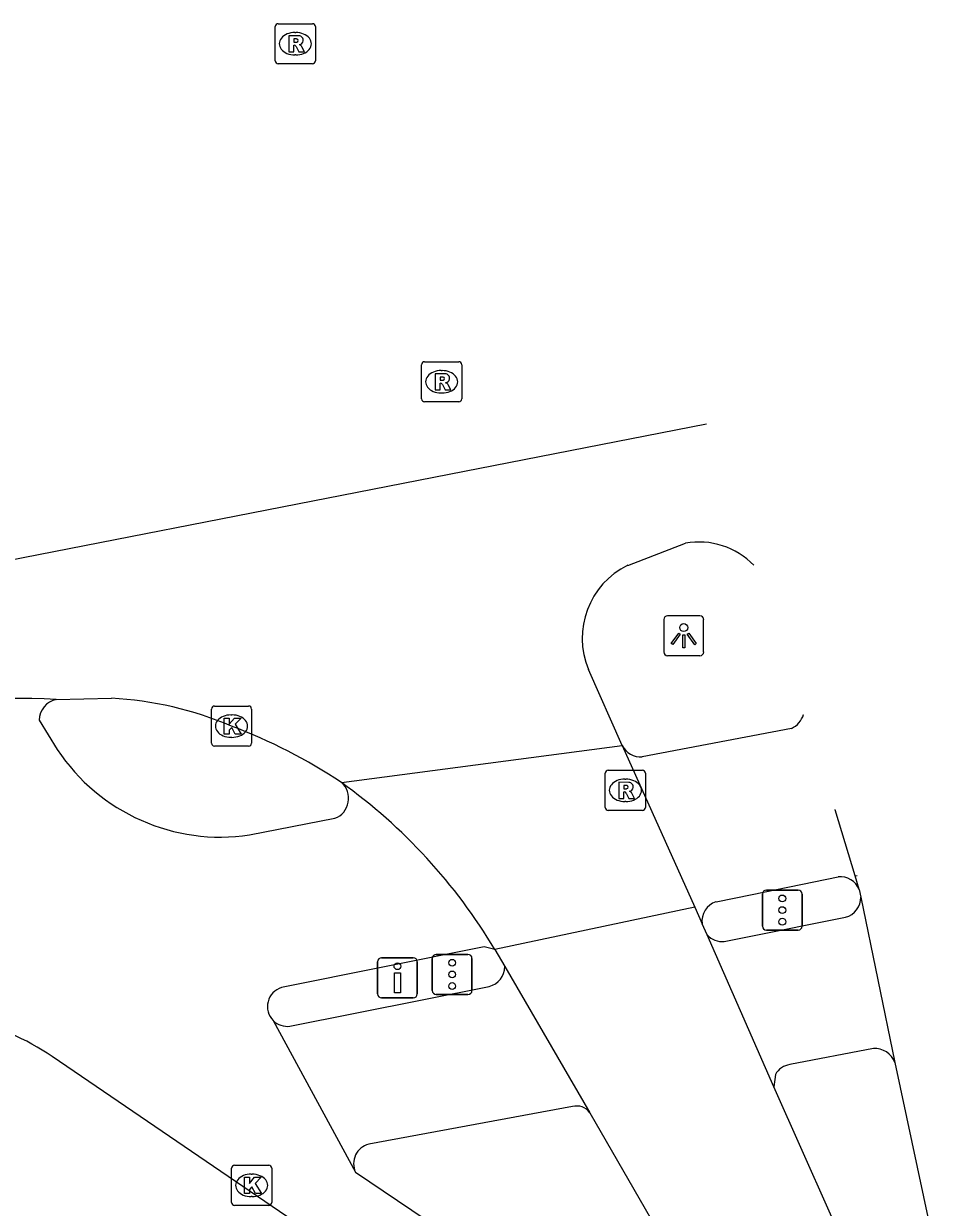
# Model space of a CAD drawing. Extents: x 160379 to 161131, y 383940 to 384849.
# Drawn here: x 160843.66 to 160866.4, y 384819.79 to 384849.32 of the extents above; entities that cross this region are included whole.
import ezdxf

# ---------------------------------------------------------------- set-up
doc = ezdxf.new("R2010")
doc.units = 0
for name, color, linetype in [('IMGEO_Drukknoppaal', 7, 'Continuous'), ('IMGEO_Fietspad_gesloten', 7, 'Continuous'), ('IMGEO_Kolk', 7, 'Continuous'), ('IMGEO_Lichtpunt', 7, 'Continuous'), ('IMGEO_Rijbaan_lokaal_gesloten', 7, 'Continuous'), ('IMGEO_Rijbaan_regionaal_gesloten', 7, 'Continuous'), ('IMGEO_Rioolput', 7, 'Continuous'), ('IMGEO_Verkeersregelinstallatiepaal', 7, 'Continuous'), ('IMGEO_Voetpad_open', 7, 'Continuous')]:
    doc.layers.add(name, color=color, linetype=linetype)

msp = doc.modelspace()

# ---------------------------------------------------------------- linework, layer by layer
at = {"layer": 'IMGEO_Drukknoppaal'}
for p, q in [((160852.489, 384825.12), (160852.489, 384825.92)), ((160852.489, 384825.92), (160852.489, 384825.12)), ((160852.589, 384826.02), (160853.379, 384826.02)), ((160853.379, 384826.02), (160852.589, 384826.02)), ((160853.479, 384825.92), (160853.479, 384825.12)), ((160853.479, 384825.12), (160853.479, 384825.92)), ((160853.379, 384825.02), (160852.589, 384825.02)), ((160852.589, 384825.02), (160853.379, 384825.02))]:
    msp.add_line(p, q, dxfattribs=at)
msp.add_lwpolyline([(160853.059, 384825.645), (160853.059, 384825.145), (160852.909, 384825.145), (160852.909, 384825.645), (160853.059, 384825.645)], dxfattribs=at)
msp.add_circle((160852.984, 384825.81), 0.085, dxfattribs=at)
for centre, start, end in [((160852.589, 384825.92), 90, 180), ((160852.589, 384825.92), 90, 180), ((160853.379, 384825.92), 0, 90), ((160853.379, 384825.92), 360, 90), ((160852.589, 384825.12), 180, 270), ((160852.589, 384825.12), 180, 270), ((160853.379, 384825.12), 270, 0), ((160853.379, 384825.12), 270, 0)]:
    msp.add_arc(centre, 0.1, start, end, dxfattribs=at)
at = {"layer": 'IMGEO_Fietspad_gesloten'}
for points in [[(160844.047, 384831.948), (160844.501, 384831.212)], [(160862.81, 384831.742), (160859.091, 384831.031)], [(160849.298, 384829.084), (160851.426, 384829.499)], [(160860.93, 384827.418), (160861.832, 384827.602), (160863.973, 384828.038)], [(160855.411, 384826.227), (160855.149, 384826.295), (160850.092, 384825.276)], [(160849.885, 384824.456), (160851.937, 384820.674)], [(160856.936, 384815.166), (160852.682, 384817.889), (160850.959, 384819.064), (160844.371, 384823.555)], [(160851.937, 384820.674), (160858.556, 384816.205), (160860.179, 384815.018)]]:
    msp.add_lwpolyline(points, dxfattribs=at)
for centre, radius, start, end in [((160844.59, 384831.934), 0.543, 102.0744, 178.5547), ((160862.6, 384832.228), 0.529, 293.3357, 344.7853), ((160862.61, 384832.227), 0.519, 344.5461, 344.6795), ((160848.573, 384833.92), 4.89, 213.6281, 278.5267), ((160859.046, 384831.531), 0.502, 205.1011, 275.0882), ((160851.237, 384829.994), 0.53, 290.8509, 48.7312), ((160864.027, 384827.529), 0.512, 22.1728, 96.0274), ((160861.09, 384826.933), 0.511, 108.2865, 187.46), ((160850.236, 384824.804), 0.494, 106.9533, 224.7113), ((160841.227, 384819.056), 5.488, 55.0493, 79.7336)]:
    msp.add_arc(centre, radius, start, end, dxfattribs=at)
at = {"layer": 'IMGEO_Kolk'}
for p, q in [((160848.42, 384832.299), (160849.272, 384832.299)), ((160848.345, 384831.373), (160848.345, 384832.225)), ((160848.833, 384832.079), (160848.858, 384832.079)), ((160849.346, 384832.225), (160849.346, 384831.373)), ((160848.856, 384831.519), (160848.831, 384831.519)), ((160849.272, 384831.299), (160848.42, 384831.299)), ((160848.848, 384819.917), (160848.848, 384820.769)), ((160848.923, 384820.843), (160849.775, 384820.843)), ((160849.849, 384820.769), (160849.849, 384819.917)), ((160849.336, 384820.623), (160849.361, 384820.623)), ((160849.359, 384820.063), (160849.334, 384820.063)), ((160849.775, 384819.843), (160848.923, 384819.843))]:
    msp.add_line(p, q, dxfattribs=at)
for points in [[(160848.42, 384832.299), (160849.272, 384832.299)], [(160848.345, 384831.373), (160848.345, 384832.225)], [(160848.666, 384831.999), (160848.789, 384831.999), (160848.789, 384831.848), (160848.919, 384831.999), (160849.083, 384831.999), (160848.937, 384831.848), (160849.09, 384831.599), (160848.938, 384831.599), (160848.853, 384831.763), (160848.789, 384831.696), (160848.789, 384831.599), (160848.666, 384831.599), (160848.666, 384831.999)], [(160849.346, 384832.225), (160849.346, 384831.373)], [(160849.272, 384831.299), (160848.42, 384831.299)], [(160848.848, 384819.917), (160848.848, 384820.769)], [(160848.923, 384820.843), (160849.775, 384820.843)], [(160849.849, 384820.769), (160849.849, 384819.917)], [(160849.169, 384820.543), (160849.292, 384820.543), (160849.292, 384820.392), (160849.422, 384820.543), (160849.586, 384820.543), (160849.44, 384820.392), (160849.593, 384820.143), (160849.441, 384820.143), (160849.356, 384820.307), (160849.292, 384820.24), (160849.292, 384820.143), (160849.169, 384820.143), (160849.169, 384820.543)], [(160849.775, 384819.843), (160848.923, 384819.843)]]:
    msp.add_lwpolyline(points, dxfattribs=at)
for centre, start, end in [((160848.422, 384832.223), 91.552, 178.448), ((160848.422, 384832.223), 91.552, 178.448), ((160849.27, 384832.223), 1.552, 88.448), ((160849.27, 384832.223), 1.552, 88.448), ((160848.422, 384831.375), 181.552, 268.448), ((160848.422, 384831.375), 181.552, 268.448), ((160849.27, 384831.375), 271.552, 358.448), ((160849.27, 384831.375), 271.552, 358.448), ((160848.925, 384820.767), 91.552, 178.448), ((160848.925, 384820.767), 91.552, 178.448), ((160849.773, 384820.767), 1.552, 88.448), ((160849.773, 384820.767), 1.552, 88.448), ((160848.925, 384819.919), 181.552, 268.448), ((160848.925, 384819.919), 181.552, 268.448), ((160849.773, 384819.919), 271.552, 358.448), ((160849.773, 384819.919), 271.552, 358.448)]:
    msp.add_arc(centre, 0.0765, start, end, dxfattribs=at)
for centre, major_axis, ratio, start_param, end_param in [((160848.832, 384831.799), (-0.387, 0.002), 0.722429, 4.712389, 7.853982), ((160848.857, 384831.799), (-0.39, 0.002), 0.717154, 1.570796, 4.712389), ((160849.335, 384820.343), (-0.387, 0.002), 0.722429, 4.712389, 7.853982), ((160849.36, 384820.343), (-0.39, 0.002), 0.717154, 1.570796, 4.712389)]:
    msp.add_ellipse(centre, major_axis=major_axis, ratio=ratio, start_param=start_param, end_param=end_param, dxfattribs=at)
at = {"layer": 'IMGEO_Lichtpunt'}
for p, q in [((160859.626, 384834.458), (160859.626, 384833.651)), ((160859.626, 384834.458), (160859.626, 384833.651)), ((160860.528, 384834.553), (160859.72, 384834.553)), ((160860.528, 384834.553), (160859.72, 384834.553)), ((160860.622, 384833.651), (160860.622, 384834.458)), ((160860.622, 384833.651), (160860.622, 384834.458)), ((160859.72, 384833.557), (160860.528, 384833.557)), ((160859.72, 384833.557), (160860.528, 384833.557))]:
    msp.add_line(p, q, dxfattribs=at)
for points in [[(160860, 384834.122), (160860.039, 384834.094), (160859.851, 384833.832), (160859.813, 384833.859), (160860, 384834.122)], [(160860.102, 384834.074), (160860.149, 384834.074), (160860.149, 384833.752), (160860.102, 384833.752), (160860.102, 384834.074)], [(160860.212, 384834.094), (160860.25, 384834.121), (160860.437, 384833.859), (160860.398, 384833.831), (160860.212, 384834.094)]]:
    msp.add_lwpolyline(points, dxfattribs=at)
msp.add_circle((160860.125, 384834.256), 0.0994, dxfattribs=at)
for centre, start, end in [((160859.72, 384834.458), 90, 180), ((160859.72, 384834.458), 90, 180), ((160860.528, 384834.458), 0, 90), ((160860.528, 384834.458), 0, 90), ((160859.72, 384833.651), 180, 270), ((160859.72, 384833.651), 180, 270), ((160860.528, 384833.651), 270, 0), ((160860.528, 384833.651), 270, 360)]:
    msp.add_arc(centre, 0.0946, start, end, dxfattribs=at)
at = {"layer": 'IMGEO_Rijbaan_lokaal_gesloten'}
for points in [[(160858.592, 384831.318), (160860.399, 384827.28)], [(160864.399, 384828.063), (160863.904, 384829.71), (160863.901, 384829.721)], [(160864.399, 384828.063), (160864.45, 384828.072)], [(160864.501, 384827.722), (160864.399, 384828.063)], [(160864.501, 384827.722), (160864.539, 384827.536)], [(160864.539, 384827.536), (160865.394, 384823.407)], [(160860.399, 384827.28), (160855.411, 384826.227)], [(160860.399, 384827.28), (160860.584, 384826.867)], [(160860.712, 384826.59), (160860.584, 384826.867)], [(160862.371, 384822.801), (160860.712, 384826.59)], [(160855.411, 384826.227), (160855.66, 384825.8)], [(160855.66, 384825.8), (160857.785, 384822.154)], [(160865.394, 384823.407), (160866.237, 384819.431), (160866.4, 384818.663)], [(160864.463, 384818.108), (160862.371, 384822.801)], [(160857.785, 384822.154), (160861.355, 384815.951)]]:
    msp.add_lwpolyline(points, dxfattribs=at)
msp.add_arc((160843.557, 384819.184), 13.788, 30.7159, 54.3822, dxfattribs=at)
at = {"layer": 'IMGEO_Rijbaan_regionaal_gesloten'}
for points in [[(160833.826, 384834.082), (160860.695, 384839.343)], [(160858.729, 384835.81), (160860.167, 384836.361)], [(160858.592, 384831.318), (160857.747, 384833.208)], [(160844.476, 384832.465), (160845.852, 384832.497)], [(160851.587, 384830.393), (160858.592, 384831.318)]]:
    msp.add_lwpolyline(points, dxfattribs=at)
for centre, radius, start, end in [((160860.507, 384834.499), 1.893, 43.8444, 100.3439), ((160859.617, 384833.989), 2.026, 115.9819, 202.6649), ((160843.289, 384806.809), 25.683, 87.3512, 98.229), ((160845.339, 384823.525), 8.986, 67.0278, 86.7259), ((160844.138, 384819.246), 13.406, 56.247, 69.4417)]:
    msp.add_arc(centre, radius, start, end, dxfattribs=at)
at = {"layer": 'IMGEO_Rioolput'}
for p, q in [((160849.937, 384848.396), (160849.937, 384849.248)), ((160850.012, 384849.322), (160850.864, 384849.322)), ((160850.425, 384849.102), (160850.45, 384849.102)), ((160850.938, 384849.248), (160850.938, 384848.396)), ((160850.448, 384848.542), (160850.423, 384848.542)), ((160850.864, 384848.322), (160850.012, 384848.322)), ((160853.661, 384840.889), (160854.513, 384840.889)), ((160853.586, 384839.963), (160853.586, 384840.815)), ((160854.074, 384840.669), (160854.099, 384840.669)), ((160854.587, 384840.815), (160854.587, 384839.963)), ((160854.097, 384840.109), (160854.072, 384840.109)), ((160854.513, 384839.889), (160853.661, 384839.889)), ((160858.169, 384829.771), (160858.169, 384830.623)), ((160858.244, 384830.697), (160859.096, 384830.697)), ((160859.17, 384830.623), (160859.17, 384829.771)), ((160858.657, 384830.477), (160858.682, 384830.477)), ((160858.68, 384829.917), (160858.655, 384829.917)), ((160859.096, 384829.697), (160858.244, 384829.697))]:
    msp.add_line(p, q, dxfattribs=at)
for points in [[(160849.937, 384848.396), (160849.937, 384849.248)], [(160850.012, 384849.322), (160850.864, 384849.322)], [(160850.938, 384849.248), (160850.938, 384848.396)], [(160850.526, 384849.02), (160850.274, 384849.022), (160850.274, 384848.622)], [(160850.452, 384848.941), (160850.398, 384848.941), (160850.398, 384848.86)], [(160850.398, 384848.86), (160850.45, 384848.86)], [(160850.274, 384848.622), (160850.398, 384848.622), (160850.398, 384848.784), (160850.409, 384848.784)], [(160850.456, 384848.755), (160850.527, 384848.622), (160850.667, 384848.622), (160850.602, 384848.748)], [(160850.864, 384848.322), (160850.012, 384848.322)], [(160853.661, 384840.889), (160854.513, 384840.889)], [(160853.586, 384839.963), (160853.586, 384840.815)], [(160854.175, 384840.587), (160853.923, 384840.589), (160853.923, 384840.189)], [(160854.587, 384840.815), (160854.587, 384839.963)], [(160853.923, 384840.189), (160854.047, 384840.189), (160854.047, 384840.351), (160854.058, 384840.351)], [(160854.101, 384840.508), (160854.047, 384840.508), (160854.047, 384840.427)], [(160854.047, 384840.427), (160854.099, 384840.427)], [(160854.105, 384840.322), (160854.176, 384840.189), (160854.316, 384840.189), (160854.251, 384840.315)], [(160854.513, 384839.889), (160853.661, 384839.889)], [(160858.169, 384829.771), (160858.169, 384830.623)], [(160858.244, 384830.697), (160859.096, 384830.697)], [(160859.17, 384830.623), (160859.17, 384829.771)], [(160858.758, 384830.395), (160858.506, 384830.397), (160858.506, 384829.997)], [(160858.684, 384830.316), (160858.63, 384830.316), (160858.63, 384830.235)], [(160858.63, 384830.235), (160858.682, 384830.235)], [(160858.506, 384829.997), (160858.63, 384829.997), (160858.63, 384830.159), (160858.641, 384830.159)], [(160858.688, 384830.13), (160858.759, 384829.997), (160858.899, 384829.997), (160858.834, 384830.123)], [(160859.096, 384829.697), (160858.244, 384829.697)]]:
    msp.add_lwpolyline(points, dxfattribs=at)
for centre, radius, start, end in [((160850.014, 384849.246), 0.0765, 91.552, 178.448), ((160850.014, 384849.246), 0.0765, 91.552, 178.448), ((160850.862, 384849.246), 0.0765, 1.552, 88.448), ((160850.862, 384849.246), 0.0765, 1.552, 88.448), ((160850.434, 384849.049), 0.19, 274.7715, 282.9687), ((160850.458, 384848.845), 0.0964, 77.0061, 93.1865), ((160850.472, 384848.902), 0.0378, 276.6634, 79.6772), ((160850.525, 384848.91), 0.109, 350.3612, 89.416), ((160850.523, 384848.91), 0.112, 277.5842, 350.9817), ((160850.507, 384848.695), 0.108, 29.5134, 73.7905), ((160850.408, 384848.731), 0.0533, 26.0293, 88.6989), ((160850.014, 384848.398), 0.0765, 181.552, 268.448), ((160850.014, 384848.398), 0.0765, 181.552, 268.448), ((160850.862, 384848.398), 0.0765, 271.552, 358.448), ((160850.862, 384848.398), 0.0765, 271.552, 358.448), ((160853.663, 384840.813), 0.0765, 91.552, 178.448), ((160853.663, 384840.813), 0.0765, 91.552, 178.448), ((160854.511, 384840.813), 0.0765, 1.552, 88.448), ((160854.511, 384840.813), 0.0765, 1.552, 88.448), ((160854.174, 384840.477), 0.109, 350.3612, 89.416), ((160854.057, 384840.298), 0.0533, 26.0293, 88.6989), ((160854.083, 384840.616), 0.19, 274.7715, 282.9687), ((160854.107, 384840.412), 0.0964, 77.0061, 93.1865), ((160854.121, 384840.469), 0.0378, 276.6634, 79.6772), ((160854.172, 384840.477), 0.112, 277.5842, 350.9817), ((160854.156, 384840.262), 0.108, 29.5134, 73.7905), ((160853.663, 384839.965), 0.0765, 181.552, 268.448), ((160853.663, 384839.965), 0.0765, 181.552, 268.448), ((160854.511, 384839.965), 0.0765, 271.552, 358.448), ((160854.511, 384839.965), 0.0765, 271.552, 358.448), ((160858.246, 384830.621), 0.0765, 91.552, 178.448), ((160858.246, 384830.621), 0.0765, 91.552, 178.448), ((160859.094, 384830.621), 0.0765, 1.552, 88.448), ((160859.094, 384830.621), 0.0765, 1.552, 88.448), ((160858.666, 384830.424), 0.19, 274.7715, 282.9687), ((160858.69, 384830.22), 0.0964, 77.0061, 93.1865), ((160858.704, 384830.277), 0.0378, 276.6634, 79.6772), ((160858.757, 384830.285), 0.109, 350.3612, 89.416), ((160858.755, 384830.285), 0.112, 277.5842, 350.9817), ((160858.64, 384830.106), 0.0533, 26.0293, 88.6989), ((160858.739, 384830.07), 0.108, 29.5134, 73.7905), ((160858.246, 384829.773), 0.0765, 181.552, 268.448), ((160858.246, 384829.773), 0.0765, 181.552, 268.448), ((160859.094, 384829.773), 0.0765, 271.552, 358.448), ((160859.094, 384829.773), 0.0765, 271.552, 358.448)]:
    msp.add_arc(centre, radius, start, end, dxfattribs=at)
for centre, major_axis, ratio, start_param, end_param in [((160850.424, 384848.822), (-0.387, 0.002), 0.722429, 4.712389, 7.853982), ((160850.449, 384848.822), (-0.39, 0.002), 0.717154, 1.570796, 4.712389), ((160854.073, 384840.389), (-0.387, 0.002), 0.722429, 4.712389, 7.853982), ((160854.098, 384840.389), (-0.39, 0.002), 0.717154, 1.570796, 4.712389), ((160858.656, 384830.197), (-0.387, 0.002), 0.722429, 4.712389, 7.853982), ((160858.681, 384830.197), (-0.39, 0.002), 0.717154, 1.570796, 4.712389)]:
    msp.add_ellipse(centre, major_axis=major_axis, ratio=ratio, start_param=start_param, end_param=end_param, dxfattribs=at)
at = {"layer": 'IMGEO_Verkeersregelinstallatiepaal'}
for p, q in [((160862.089, 384826.81), (160862.089, 384827.61)), ((160862.089, 384827.61), (160862.089, 384826.81)), ((160862.189, 384827.71), (160862.979, 384827.71)), ((160862.979, 384827.71), (160862.189, 384827.71)), ((160863.079, 384827.61), (160863.079, 384826.81)), ((160863.079, 384826.81), (160863.079, 384827.61)), ((160862.979, 384826.71), (160862.189, 384826.71)), ((160862.189, 384826.71), (160862.979, 384826.71)), ((160853.954, 384826.105), (160854.744, 384826.105)), ((160854.744, 384826.105), (160853.954, 384826.105)), ((160853.854, 384825.205), (160853.854, 384826.005)), ((160853.854, 384826.005), (160853.854, 384825.205)), ((160854.844, 384826.005), (160854.844, 384825.205)), ((160854.844, 384825.205), (160854.844, 384826.005)), ((160854.744, 384825.105), (160853.954, 384825.105)), ((160853.954, 384825.105), (160854.744, 384825.105))]:
    msp.add_line(p, q, dxfattribs=at)
for centre in [(160862.584, 384827.5), (160862.584, 384827.21), (160862.584, 384826.92), (160854.349, 384825.895), (160854.349, 384825.605), (160854.349, 384825.315)]:
    msp.add_circle(centre, 0.085, dxfattribs=at)
for centre, start, end in [((160862.189, 384827.61), 90, 180), ((160862.189, 384827.61), 90, 180), ((160862.979, 384827.61), 0, 90), ((160862.979, 384827.61), 360, 90), ((160862.189, 384826.81), 180, 270), ((160862.189, 384826.81), 180, 270), ((160862.979, 384826.81), 270, 0), ((160862.979, 384826.81), 270, 0), ((160853.954, 384826.005), 90, 180), ((160853.954, 384826.005), 90, 180), ((160854.744, 384826.005), 0, 90), ((160854.744, 384826.005), 360, 90), ((160853.954, 384825.205), 180, 270), ((160853.954, 384825.205), 180, 270), ((160854.744, 384825.205), 270, 0), ((160854.744, 384825.205), 270, 0)]:
    msp.add_arc(centre, 0.1, start, end, dxfattribs=at)
at = {"layer": 'IMGEO_Voetpad_open'}
for points in [[(160861.136, 384826.424), (160861.714, 384826.539), (160864.162, 384827.031)], [(160850.303, 384824.314), (160855.274, 384825.307)], [(160864.855, 384823.76), (160862.774, 384823.354)], [(160862.412, 384823.105), (160862.371, 384822.801)], [(160857.347, 384822.311), (160852.269, 384821.37)]]:
    msp.add_lwpolyline(points, dxfattribs=at)
for centre, radius, start, end in [((160864.025, 384827.526), 0.514, 285.4518, 1.063), ((160861.09, 384826.93), 0.508, 222.004, 275.2343), ((160855.157, 384825.796), 0.503, 283.441, 0.4398), ((160850.237, 384824.805), 0.496, 224.7913, 277.6821), ((160864.875, 384823.203), 0.558, 21.4855, 92.0716), ((160862.826, 384822.891), 0.466, 96.3831, 152.6608), ((160857.449, 384821.905), 0.418, 36.4729, 104.0869), ((160852.393, 384820.884), 0.502, 104.2765, 204.7202)]:
    msp.add_arc(centre, radius, start, end, dxfattribs=at)

doc.saveas('drawing.dxf')
